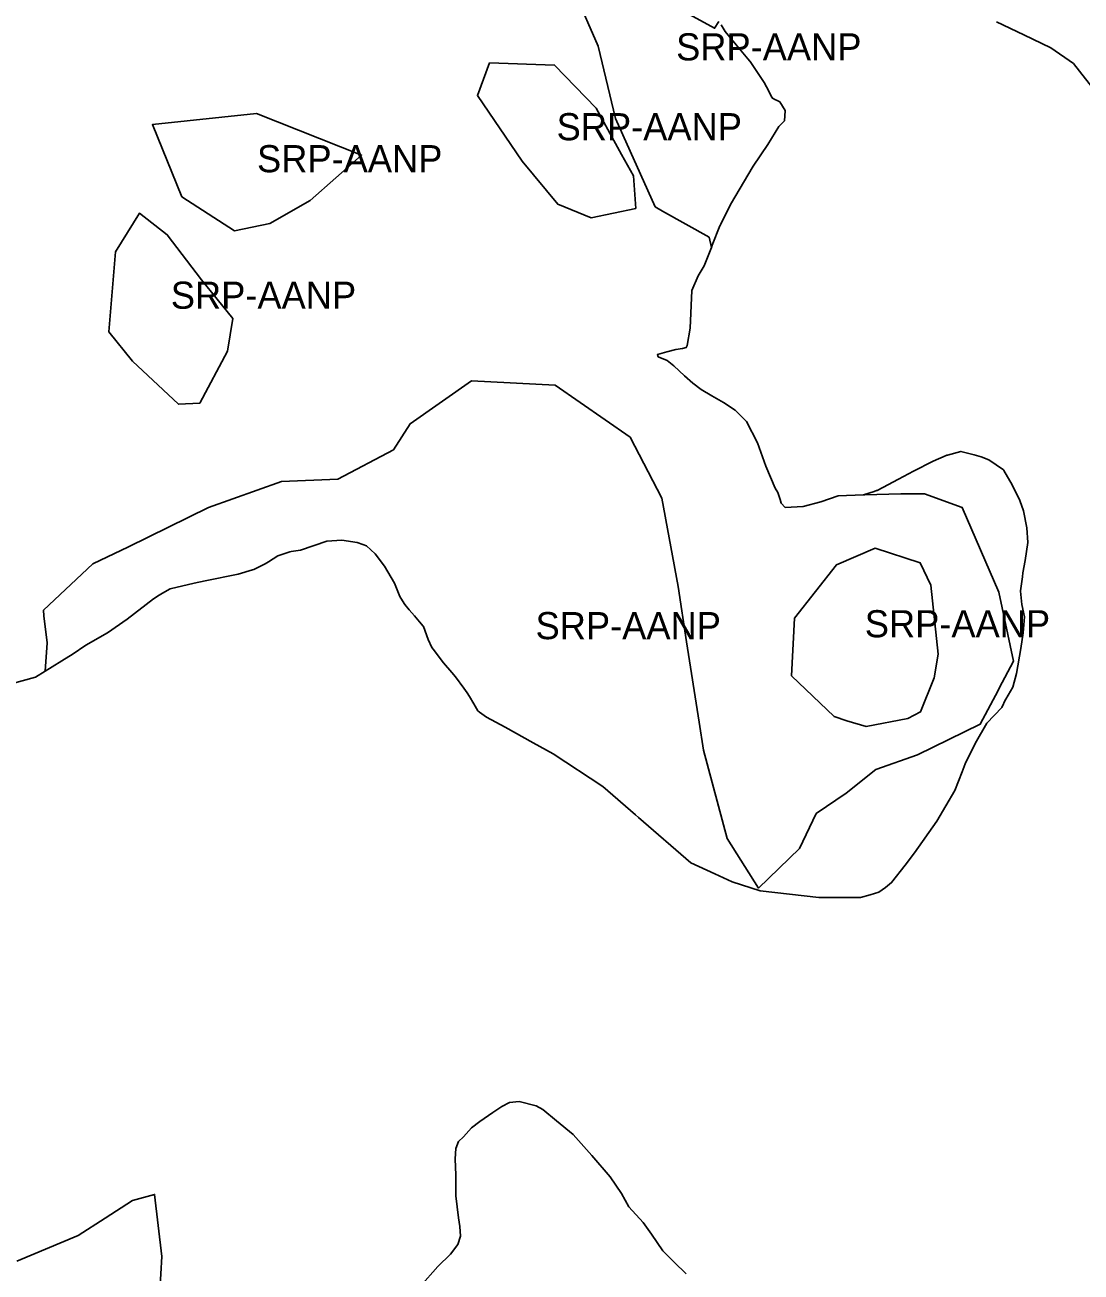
# Model space of a CAD drawing. Extents: x 598968 to 613553, y 4409678 to 4430833.
# Drawn here: x 605740 to 606207, y 4422849 to 4423401 of the extents above; entities that cross this region are included whole.
import ezdxf

# ---------------------------------------------------------------- set-up
doc = ezdxf.new("R2010")
doc.units = 0
doc.layers.add('Sòl Rústic Protegit', color=7, linetype='Continuous')
doc.layers.add('Sòl Rústic Protegit - Alt Nivell de Protecció', color=7, linetype='Continuous')

msp = doc.modelspace()

# ---------------------------------------------------------------- linework, layer by layer
at = {"layer": 'Sòl Rústic Protegit'}
for points in [[(605728.3199, 4423107.8882), (605744.6199, 4423112.3782), (605748.8687, 4423115.025), (605749.6801, 4423127.5098), (605748.3051, 4423139.5098), (605748.0551, 4423142.0098), (605769.9927, 4423162.5098), (605785.7427, 4423170.0098), (605821.1801, 4423187.5098), (605853.4927, 4423199.0098), (605878.3677, 4423200.0098), (605902.9927, 4423213.0098), (605910.4301, 4423224.5098), (605937.4927, 4423243.5098), (605974.6177, 4423241.5098), (606007.6801, 4423218.5098), (606021.7427, 4423191.5098), (606028.9927, 4423152.5098), (606032.7427, 4423128.0098), (606038.3051, 4423092.5098), (606040.2427, 4423080.0098), (606050.6801, 4423041.0098), (606064.6177, 4423019.0098), (606082.7427, 4423036.5098), (606090.0551, 4423052.0098), (606103.3051, 4423061.0098), (606116.4927, 4423071.5098), (606134.8677, 4423078.0098), (606162.6801, 4423091.5098), (606170.6801, 4423106.5098), (606170.9927, 4423107.5098), (606177.3677, 4423119.5098), (606170.9301, 4423150.0098), (606154.7427, 4423187.5098), (606137.9927, 4423193.5098), (606127.4927, 4423193.5098), (606111.6801, 4423193.0098), (606110.9499, 4423193.0082), (606099.7399, 4423192.6382), (606092.1599, 4423189.9182), (606084.2999, 4423187.9082), (606076.3399, 4423187.4682), (606074.6099, 4423189.3982), (606074.1999, 4423190.9582), (606073.1499, 4423194.0482), (606071.8599, 4423195.9982), (606067.8399, 4423205.7282), (606064.0999, 4423215.9882), (606059.2999, 4423225.4782), (606054.1599, 4423230.5082), (606049.0299, 4423233.9482), (606043.8399, 4423236.8182), (606039.2399, 4423239.5882), (606035.4799, 4423242.5282), (606031.8399, 4423245.6882), (606027.0199, 4423250.1682), (606024.0999, 4423252.4482), (606020.2099, 4423254.1782), (606019.8199, 4423255.0782), (606024.0099, 4423256.3282), (606027.8999, 4423257.4082), (606030.9399, 4423257.7682), (606032.5499, 4423258.1982), (606032.9399, 4423259.1082), (606034.2599, 4423266.7882), (606035.0399, 4423283.5082), (606037.8399, 4423289.9082), (606040.4899, 4423294.3582), (606043.7733, 4423302.4356), (606043.7427, 4423302.5098), (606042.7427, 4423307.0098), (606022.1177, 4423318.5098), (606018.8051, 4423320.5098), (606001.3051, 4423359.5098), (605993.5551, 4423391.5098), (605983.4301, 4423415.0098)], [(606032.3677, 4423406.5098), (606045.1177, 4423399.5098), (606047.0551, 4423402.5098)], [(606169.9199, 4423402.2882), (606181.9199, 4423396.5882), (606193.9199, 4423390.8882), (606204.0199, 4423383.8882), (606223.0699, 4423359.4382)], [(606032.4899, 4422848.3982), (606027.2699, 4422853.5282), (606022.2699, 4422858.5582), (606017.1799, 4422865.9082), (606013.4399, 4422871.0482), (606007.1999, 4422878.0282), (606003.8699, 4422883.8782), (605998.8699, 4422891.2682), (605990.7499, 4422900.7082), (605982.4699, 4422909.9982), (605975.0799, 4422915.9982), (605969.0799, 4422921.0082), (605966.1899, 4422922.7382), (605958.5699, 4422924.5482), (605954.3199, 4422924.2382), (605950.9699, 4422922.4182), (605947.0199, 4422919.6782), (605941.2399, 4422915.7182), (605937.5899, 4422912.9782), (605933.9399, 4422909.0282), (605931.8099, 4422906.8982), (605930.5899, 4422903.8482), (605930.2899, 4422899.2882), (605930.5899, 4422891.9882), (605930.5899, 4422882.8582), (605931.8099, 4422873.1182), (605932.4199, 4422869.2682), (605932.7199, 4422865.0082), (605931.4999, 4422861.3582), (605928.1599, 4422857.0982), (605922.6799, 4422851.6182), (605914.7799, 4422842.7982)], [(605799.5699, 4422840.7382), (605800.4199, 4422855.9882), (605797.2199, 4422883.4882), (605787.4199, 4422880.7882), (605775.4199, 4422873.0382), (605763.4199, 4422865.2882), (605736.2199, 4422853.9382)]]:
    msp.add_lwpolyline(points, dxfattribs=at)
for points in [[(606010.2515, 4423319.6848), (605990.5015, 4423315.6848), (605975.6889, 4423321.6848), (605959.9389, 4423340.6848), (605940.1265, 4423369.6848), (605945.5015, 4423384.1848), (605974.3139, 4423383.1848), (605992.6265, 4423364.1848), (606003.9389, 4423343.6848), (606009.2515, 4423334.1848)], [(605848.1937, 4423313.1574), (605832.5801, 4423309.7976), (605809.3017, 4423324.9556), (605796.3093, 4423356.8954), (605842.3243, 4423361.7676), (605888.8809, 4423343.3616), (605866.1439, 4423323.3314)], [(605817.3423, 4423233.6302), (605807.7799, 4423233.1302), (605787.5299, 4423252.1302), (605776.9673, 4423265.1302), (605780.0299, 4423300.6302), (605790.5299, 4423317.6302), (605802.8423, 4423308.1302), (605818.0299, 4423288.1302), (605831.9049, 4423271.1302), (605829.5923, 4423256.6302)], [(606130.6801, 4423094.0098), (606112.1801, 4423090.5098), (606103.6177, 4423093.0098), (606098.0551, 4423095.0098), (606079.1177, 4423113.0098), (606080.4301, 4423138.5098), (606099.0551, 4423162.0098), (606116.1801, 4423169.5098), (606136.1177, 4423163.0098), (606140.8051, 4423153.0098), (606144.0551, 4423122.5098), (606142.3677, 4423112.0098), (606136.3051, 4423097.0098)]]:
    msp.add_lwpolyline(points, close=True, dxfattribs=at)
at = {"layer": 'Sòl Rústic Protegit - Alt Nivell de Protecció'}
for points in [[(605983.4301, 4423415.0098), (605993.5551, 4423391.5098), (606001.3051, 4423359.5098), (606018.8051, 4423320.5098), (606022.1177, 4423318.5098), (606042.7427, 4423307.0098), (606043.7427, 4423302.5098), (606044.0551, 4423303.5098), (606047.4927, 4423312.0098), (606047.5401, 4423312.1072), (606047.5599, 4423312.1582), (606047.7591, 4423312.557), (606052.1177, 4423321.5098), (606062.1801, 4423338.5098), (606068.6801, 4423348.0098), (606073.5551, 4423356.0098), (606073.8679, 4423356.3306), (606075.7125, 4423358.2224), (606075.9927, 4423358.5098), (606076.3633, 4423362.9574), (606076.3677, 4423363.0098), (606076.3319, 4423363.0688), (606073.9301, 4423367.0098), (606072.5277, 4423367.6572), (606072.0399, 4423367.8824), (606070.6801, 4423368.5098), (606070.3887, 4423369.0726), (606068.0681, 4423373.5538), (606067.0551, 4423375.5098), (606060.8133, 4423384.8116), (606060.6999, 4423384.9582), (606059.8099, 4423386.0044), (606054.5999, 4423392.1282), (606049.7999, 4423398.0582), (606048.0075, 4423400.9844)], [(606047.0551, 4423402.5098), (606045.1177, 4423399.5098), (606032.3677, 4423406.5098)], [(606048.0075, 4423400.9844), (606049.7999, 4423398.0582), (606054.5999, 4423392.1282), (606059.8099, 4423386.0044), (606060.6999, 4423384.9582), (606060.8133, 4423384.8116), (606067.0551, 4423375.5098), (606068.0681, 4423373.5538), (606070.3887, 4423369.0726), (606070.6801, 4423368.5098), (606072.0399, 4423367.8824), (606072.5277, 4423367.6572), (606073.9301, 4423367.0098), (606076.3319, 4423363.0688), (606076.3677, 4423363.0098), (606076.3633, 4423362.9574), (606075.9927, 4423358.5098), (606075.7125, 4423358.2224), (606073.8679, 4423356.3306), (606073.5551, 4423356.0098), (606068.6801, 4423348.0098), (606062.1801, 4423338.5098), (606052.1177, 4423321.5098), (606047.7591, 4423312.557), (606047.5599, 4423312.1582), (606047.5401, 4423312.1072), (606047.4927, 4423312.0098), (606044.0551, 4423303.5098), (606043.7427, 4423302.5098), (606043.7733, 4423302.4356), (606040.4899, 4423294.3582), (606037.8399, 4423289.9082), (606035.0399, 4423283.5082), (606034.2599, 4423266.7882), (606032.9399, 4423259.1082), (606032.5499, 4423258.1982), (606030.9399, 4423257.7682), (606027.8999, 4423257.4082), (606024.0099, 4423256.3282), (606019.8199, 4423255.0782), (606020.2099, 4423254.1782), (606024.0999, 4423252.4482), (606027.0199, 4423250.1682), (606031.8399, 4423245.6882), (606035.4799, 4423242.5282), (606039.2399, 4423239.5882), (606043.8399, 4423236.8182), (606049.0299, 4423233.9482), (606054.1599, 4423230.5082), (606059.2999, 4423225.4782), (606064.0999, 4423215.9882), (606067.8399, 4423205.7282), (606071.8599, 4423195.9982), (606073.1499, 4423194.0482), (606074.1999, 4423190.9582), (606074.6099, 4423189.3982), (606076.3399, 4423187.4682), (606084.2999, 4423187.9082), (606092.1599, 4423189.9182), (606099.7399, 4423192.6382), (606110.9499, 4423193.0082), (606115.6923, 4423194.5756), (606116.8051, 4423195.0098), (606116.9437, 4423195.0098), (606117.1177, 4423195.0098), (606119.5277, 4423196.2952), (606126.4927, 4423200.0098), (606133.1801, 4423203.5098), (606141.8051, 4423208.0098), (606147.6205, 4423210.433), (606147.8499, 4423210.5382), (606148.1939, 4423210.6342), (606154.1199, 4423212.2882), (606160.0499, 4423210.7882), (606163.0419, 4423209.8372), (606166.4927, 4423208.5098), (606173.0089, 4423204.0838), (606173.1699, 4423203.8582), (606176.8167, 4423197.4864), (606180.2427, 4423190.5098), (606181.8051, 4423186.0098), (606183.3051, 4423178.5098), (606183.6801, 4423172.0098), (606182.5551, 4423164.0098), (606181.5551, 4423158.5098), (606181.3379, 4423156.7718), (606180.5551, 4423150.5098), (606180.5651, 4423150.3896), (606181.0551, 4423144.5098), (606182.3051, 4423139.0098), (606181.6801, 4423132.0098), (606180.6801, 4423125.0098), (606178.8051, 4423114.0098), (606177.1801, 4423108.0098), (606173.9703, 4423102.5782), (606173.9675, 4423102.573), (606173.9301, 4423102.5098), (606172.1801, 4423099.0098), (606165.6177, 4423092.0098), (606160.4927, 4423083.0098), (606156.0551, 4423074.0098), (606154.6693, 4423070.414), (606151.4399, 4423062.1782), (606143.5399, 4423048.6182), (606133.5299, 4423034.6582), (606129.3909, 4423029.2106), (606123.4301, 4423021.5098), (606120.7237, 4423019.3448), (606117.8299, 4423017.1782), (606114.0089, 4423016.0826), (606109.6699, 4423014.8382), (606091.2299, 4423014.8382), (606065.3199, 4423017.8782), (606052.9599, 4423021.8482), (606045.2867, 4423025.3376), (606034.6199, 4423030.1882), (606011.4411, 4423050.2936), (606010.0551, 4423051.5098), (605995.6177, 4423064.0098), (605973.6177, 4423078.5098), (605964.7795, 4423083.307), (605952.4699, 4423090.1882), (605944.2299, 4423094.6082), (605941.1065, 4423096.9286), (605940.3677, 4423097.5098), (605938.6177, 4423100.5098), (605936.5997, 4423103.8734), (605935.6177, 4423105.5098), (605934.1001, 4423107.5576), (605930.4301, 4423112.5098), (605928.7845, 4423114.3686), (605925.1399, 4423118.6682), (605920.4881, 4423124.7568), (605919.9367, 4423125.501), (605919.9301, 4423125.5098), (605918.3677, 4423129.0098), (605916.2755, 4423134.7486), (605916.1801, 4423135.0098), (605914.5737, 4423136.8458), (605912.2427, 4423139.5098), (605909.9861, 4423142.2044), (605908.0551, 4423144.5098), (605906.2033, 4423147.3906), (605905.8051, 4423148.0098), (605903.4927, 4423154.0098), (605902.0251, 4423156.4904), (605899.0551, 4423161.5098), (605894.8677, 4423167.0098), (605891.1177, 4423170.5098), (605889.4643, 4423171.102), (605886.9301, 4423172.0098), (605880.1801, 4423173.0098), (605873.4301, 4423172.5098), (605861.8051, 4423168.5098), (605857.7427, 4423168.0098), (605857.1089, 4423167.794), (605851.8677, 4423166.0098), (605847.7345, 4423163.438), (605846.2427, 4423162.5098), (605841.2427, 4423160.0098), (605840.5487, 4423159.8134), (605834.1801, 4423158.0098), (605819.6801, 4423155.0098), (605814.7611, 4423153.8992), (605804.1801, 4423151.5098), (605800.7427, 4423149.5098), (605799.3045, 4423148.5966), (605796.8051, 4423147.0098), (605785.0551, 4423138.0098), (605776.4301, 4423132.0098), (605766.8051, 4423126.5098), (605760.7115, 4423122.4474), (605759.3399, 4423121.5482), (605748.8687, 4423115.025), (605744.6199, 4423112.3782), (605728.3199, 4423107.8882)], [(606223.0699, 4423359.4382), (606204.0199, 4423383.8882), (606193.9199, 4423390.8882), (606181.9199, 4423396.5882), (606169.9199, 4423402.2882)], [(605914.7799, 4422842.7982), (605922.6799, 4422851.6182), (605928.1599, 4422857.0982), (605931.4999, 4422861.3582), (605932.7199, 4422865.0082), (605932.4199, 4422869.2682), (605931.8099, 4422873.1182), (605930.5899, 4422882.8582), (605930.5899, 4422891.9882), (605930.2899, 4422899.2882), (605930.5899, 4422903.8482), (605931.8099, 4422906.8982), (605933.9399, 4422909.0282), (605937.5899, 4422912.9782), (605941.2399, 4422915.7182), (605947.0199, 4422919.6782), (605950.9699, 4422922.4182), (605954.3199, 4422924.2382), (605958.5699, 4422924.5482), (605966.1899, 4422922.7382), (605969.0799, 4422921.0082), (605975.0799, 4422915.9982), (605982.4699, 4422909.9982), (605990.7499, 4422900.7082), (605998.8699, 4422891.2682), (606003.8699, 4422883.8782), (606007.1999, 4422878.0282), (606013.4399, 4422871.0482), (606017.1799, 4422865.9082), (606022.2699, 4422858.5582), (606027.2699, 4422853.5282), (606032.4899, 4422848.3982)], [(605736.2199, 4422853.9382), (605763.4199, 4422865.2882), (605775.4199, 4422873.0382), (605787.4199, 4422880.7882), (605797.2199, 4422883.4882), (605800.4199, 4422855.9882), (605799.5699, 4422840.7382)]]:
    msp.add_lwpolyline(points, dxfattribs=at)
for points in [[(606010.2515, 4423319.6848), (606009.2515, 4423334.1848), (606003.9389, 4423343.6848), (605992.6265, 4423364.1848), (605974.3139, 4423383.1848), (605945.5015, 4423384.1848), (605940.1265, 4423369.6848), (605959.9389, 4423340.6848), (605975.6889, 4423321.6848), (605990.5015, 4423315.6848)], [(605848.1937, 4423313.1574), (605866.1439, 4423323.3314), (605888.8809, 4423343.3616), (605842.3243, 4423361.7676), (605796.3093, 4423356.8954), (605809.3017, 4423324.9556), (605832.5801, 4423309.7976)], [(605817.3423, 4423233.6302), (605829.5923, 4423256.6302), (605831.9049, 4423271.1302), (605818.0299, 4423288.1302), (605802.8423, 4423308.1302), (605790.5299, 4423317.6302), (605780.0299, 4423300.6302), (605776.9673, 4423265.1302), (605787.5299, 4423252.1302), (605807.7799, 4423233.1302)], [(606110.9499, 4423193.0082), (606111.6801, 4423193.0098), (606127.4927, 4423193.5098), (606137.9927, 4423193.5098), (606154.7427, 4423187.5098), (606170.9301, 4423150.0098), (606177.3677, 4423119.5098), (606170.9927, 4423107.5098), (606170.6801, 4423106.5098), (606162.6801, 4423091.5098), (606134.8677, 4423078.0098), (606116.4927, 4423071.5098), (606103.3051, 4423061.0098), (606090.0551, 4423052.0098), (606082.7427, 4423036.5098), (606064.6177, 4423019.0098), (606050.6801, 4423041.0098), (606040.2427, 4423080.0098), (606038.3051, 4423092.5098), (606032.7427, 4423128.0098), (606028.9927, 4423152.5098), (606021.7427, 4423191.5098), (606007.6801, 4423218.5098), (605974.6177, 4423241.5098), (605937.4927, 4423243.5098), (605910.4301, 4423224.5098), (605902.9927, 4423213.0098), (605878.3677, 4423200.0098), (605853.4927, 4423199.0098), (605821.1801, 4423187.5098), (605785.7427, 4423170.0098), (605769.9927, 4423162.5098), (605748.0551, 4423142.0098), (605748.3051, 4423139.5098), (605749.6801, 4423127.5098), (605748.8687, 4423115.025), (605759.3399, 4423121.5482), (605760.7115, 4423122.4474), (605766.8051, 4423126.5098), (605776.4301, 4423132.0098), (605785.0551, 4423138.0098), (605796.8051, 4423147.0098), (605799.3045, 4423148.5966), (605800.7427, 4423149.5098), (605804.1801, 4423151.5098), (605814.7611, 4423153.8992), (605819.6801, 4423155.0098), (605834.1801, 4423158.0098), (605840.5487, 4423159.8134), (605841.2427, 4423160.0098), (605846.2427, 4423162.5098), (605847.7345, 4423163.438), (605851.8677, 4423166.0098), (605857.1089, 4423167.794), (605857.7427, 4423168.0098), (605861.8051, 4423168.5098), (605873.4301, 4423172.5098), (605880.1801, 4423173.0098), (605886.9301, 4423172.0098), (605889.4643, 4423171.102), (605891.1177, 4423170.5098), (605894.8677, 4423167.0098), (605899.0551, 4423161.5098), (605902.0251, 4423156.4904), (605903.4927, 4423154.0098), (605905.8051, 4423148.0098), (605906.2033, 4423147.3906), (605908.0551, 4423144.5098), (605909.9861, 4423142.2044), (605912.2427, 4423139.5098), (605914.5737, 4423136.8458), (605916.1801, 4423135.0098), (605916.2755, 4423134.7486), (605918.3677, 4423129.0098), (605919.9301, 4423125.5098), (605919.9367, 4423125.501), (605920.4881, 4423124.7568), (605925.1399, 4423118.6682), (605928.7845, 4423114.3686), (605930.4301, 4423112.5098), (605934.1001, 4423107.5576), (605935.6177, 4423105.5098), (605936.5997, 4423103.8734), (605938.6177, 4423100.5098), (605940.3677, 4423097.5098), (605941.1065, 4423096.9286), (605944.2299, 4423094.6082), (605952.4699, 4423090.1882), (605964.7795, 4423083.307), (605973.6177, 4423078.5098), (605995.6177, 4423064.0098), (606010.0551, 4423051.5098), (606011.4411, 4423050.2936), (606034.6199, 4423030.1882), (606045.2867, 4423025.3376), (606052.9599, 4423021.8482), (606065.3199, 4423017.8782), (606091.2299, 4423014.8382), (606109.6699, 4423014.8382), (606114.0089, 4423016.0826), (606117.8299, 4423017.1782), (606120.7237, 4423019.3448), (606123.4301, 4423021.5098), (606129.3909, 4423029.2106), (606133.5299, 4423034.6582), (606143.5399, 4423048.6182), (606151.4399, 4423062.1782), (606154.6693, 4423070.414), (606156.0551, 4423074.0098), (606160.4927, 4423083.0098), (606165.6177, 4423092.0098), (606172.1801, 4423099.0098), (606173.9301, 4423102.5098), (606173.9675, 4423102.573), (606173.9703, 4423102.5782), (606177.1801, 4423108.0098), (606178.8051, 4423114.0098), (606180.6801, 4423125.0098), (606181.6801, 4423132.0098), (606182.3051, 4423139.0098), (606181.0551, 4423144.5098), (606180.5651, 4423150.3896), (606180.5551, 4423150.5098), (606181.3379, 4423156.7718), (606181.5551, 4423158.5098), (606182.5551, 4423164.0098), (606183.6801, 4423172.0098), (606183.3051, 4423178.5098), (606181.8051, 4423186.0098), (606180.2427, 4423190.5098), (606176.8167, 4423197.4864), (606173.1699, 4423203.8582), (606173.0089, 4423204.0838), (606166.4927, 4423208.5098), (606163.0419, 4423209.8372), (606160.0499, 4423210.7882), (606154.1199, 4423212.2882), (606148.1939, 4423210.6342), (606147.8499, 4423210.5382), (606147.6205, 4423210.433), (606141.8051, 4423208.0098), (606133.1801, 4423203.5098), (606126.4927, 4423200.0098), (606119.5277, 4423196.2952), (606117.1177, 4423195.0098), (606116.9437, 4423195.0098), (606116.8051, 4423195.0098), (606115.6923, 4423194.5756)], [(606130.6801, 4423094.0098), (606136.3051, 4423097.0098), (606142.3677, 4423112.0098), (606144.0551, 4423122.5098), (606140.8051, 4423153.0098), (606136.1177, 4423163.0098), (606116.1801, 4423169.5098), (606099.0551, 4423162.0098), (606080.4301, 4423138.5098), (606079.1177, 4423113.0098), (606098.0551, 4423095.0098), (606103.6177, 4423093.0098), (606112.1801, 4423090.5098)]]:
    msp.add_lwpolyline(points, close=True, dxfattribs=at)

# ---------------------------------------------------------------- texts
for p in [(606028.0864, 4423385.2598), (605975.189, 4423349.9348), (605842.5951, 4423335.7826), (605804.4361, 4423275.3802), (605965.8676, 4423129.174), (606111.5864, 4423130.0098)]:
    msp.add_text('SRP-AANP', height=12, dxfattribs=at).set_placement(p)

doc.saveas('drawing.dxf')
